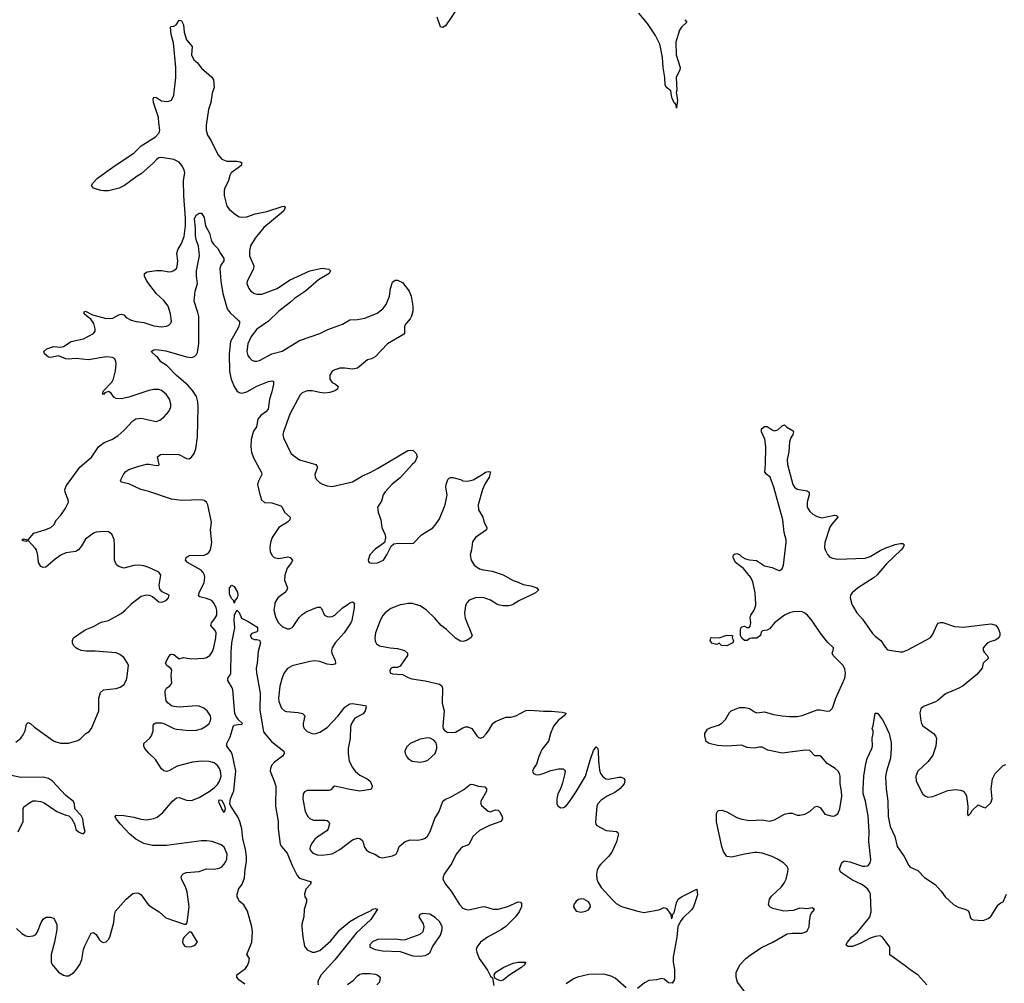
# Model space of a CAD drawing. Header units: inches. Extents: x 1449094 to 1618372, y 389908 to 534307.
# Tile 333 of 494: x 1548262 to 1556098, y 486982 to 494650. Entities that reach past the tile are written whole.
import ezdxf

# ---------------------------------------------------------------- set-up
doc = ezdxf.new("R2010")
doc.units = ezdxf.units.IN
doc.header["$MEASUREMENT"] = 0
for name, color, linetype in [('B5448', 7, 'Continuous'), ('B5449', 7, 'Continuous'), ('B5458', 7, 'Continuous'), ('B5459', 7, 'Continuous')]:
    doc.layers.add(name, color=color, linetype=linetype)

msp = doc.modelspace()

# ---------------------------------------------------------------- linework, layer by layer
at = {"layer": 'B5448', "color": 5}
for points, elevation in [([(1548230, 488901), (1548270, 488933.4), (1548290, 488958.8), (1548304.5, 488990), (1548317.2, 489042.8), (1548330, 489058), (1548350, 489047.7), (1548379.5, 489019.5), (1548530, 488911.7), (1548550, 488902.3), (1548590, 488893.1), (1548650, 488892), (1548725.8, 488914.2), (1548749.2, 488930), (1548789.3, 488970), (1548814.3, 488985.7), (1548832.8, 489010), (1548890.9, 489149.1), (1548892.4, 489250), (1548905.5, 489294.5), (1548930, 489316.5), (1549030, 489326.7), (1549062, 489338), (1549090, 489357.1), (1549109.7, 489390), (1549114, 489406), (1549128.2, 489510), (1549121.1, 489530), (1549090, 489573.3), (1549058.5, 489598.5), (1549030, 489611.8), (1548863.8, 489623.8), (1548790, 489623.5), (1548750, 489631.1), (1548722, 489642), (1548707.8, 489650), (1548691.5, 489670), (1548683, 489690), (1548681.3, 489710), (1548689.7, 489730), (1548784.4, 489795.6), (1548850, 489819.7), (1548910, 489854.4), (1548970, 489868.4), (1549070, 489923.8), (1549102.4, 489950), (1549148.8, 490000)], 580), ([(1548236.9, 487416.9), (1548277.8, 487377.8), (1548310, 487358.4), (1548330, 487354.4), (1548370, 487360.4), (1548390, 487370.5), (1548404.2, 487390), (1548434.1, 487465.9), (1548448.5, 487491.5), (1548459.3, 487500.7), (1548471.7, 487508.3), (1548508.3, 487508.3), (1548530, 487499.1), (1548539.1, 487490), (1548556.4, 487450), (1548558.7, 487410), (1548539.5, 487310), (1548513.7, 487210), (1548512.7, 487150), (1548519.3, 487130), (1548570, 487070.5), (1548610, 487045.3), (1548630, 487041.6), (1548650, 487040.7), (1548690, 487066), (1548710, 487086), (1548741, 487130), (1548757.7, 487170), (1548769.6, 487250), (1548780.1, 487279.9), (1548830, 487380.7), (1548850, 487384.9), (1548870, 487370.5), (1548894, 487330), (1548910, 487314), (1548927, 487307), (1548950, 487312.4), (1548969.6, 487330), (1548978.7, 487350), (1549010, 487466), (1549016.4, 487523.6), (1549025.6, 487554.4), (1549110, 487650.7), (1549163.2, 487696.8), (1549190, 487702.8), (1549210, 487698.8), (1549230, 487686.8), (1549284.9, 487610), (1549307.7, 487590), (1549371.4, 487551.4), (1549423.8, 487503.8), (1549570, 487452), (1549587.3, 487452.7), (1549594, 487466), (1549611.3, 487591.3), (1549594.7, 487710), (1549582, 487750), (1549549.7, 487810), (1549547.1, 487830), (1549554.3, 487845.7), (1549564.8, 487855.2), (1549590, 487864.4), (1549690, 487870.2), (1549750, 487892.9), (1549810.4, 487890.3), (1549850, 487897.4), (1549870, 487908.9), (1549890, 487928.7), (1549902.2, 487950), (1549911.1, 487971.1), (1549913.5, 488010), (1549890, 488063.7), (1549864.7, 488084.7), (1549794, 488110), (1549750, 488116.5), (1549710, 488116.5), (1549430, 488077), (1549319.3, 488079.3), (1549250, 488094), (1549187.6, 488127.6), (1549135.4, 488170), (1549061.1, 488250), (1549029.7, 488290), (1549022.7, 488310), (1549030, 488318.8), (1549090, 488316.5), (1549170, 488304.9), (1549230, 488287.7), (1549270, 488283.6), (1549330, 488292), (1549355.6, 488304.4), (1549400.4, 488339.6), (1549478, 488430), (1549510, 488457), (1549530, 488460.3), (1549590, 488439.6), (1549630, 488436.1), (1549690, 488459.1), (1549770, 488507.3), (1549810, 488536.5), (1549836, 488564), (1549852.2, 488590), (1549864.5, 488630), (1549859.8, 488670), (1549851.7, 488691.6), (1549835.4, 488715.4), (1549810, 488734.8), (1549770, 488745.7), (1549710, 488749.8), (1549637.8, 488742.2), (1549516, 488710), (1549450, 488671.5), (1549430, 488668.2), (1549410, 488671.5), (1549390, 488687.6), (1549341.7, 488761.7), (1549290, 488812.7), (1549259.3, 488850), (1549249, 488870), (1549249, 488890), (1549296, 488930), (1549312, 488950), (1549324.5, 488990), (1549324.8, 489035.2), (1549332.3, 489047.7), (1549345.4, 489054.6), (1549390, 489054.9), (1549410, 489050.4), (1549488.9, 489008.9), (1549510, 489003.1), (1549610, 488992.2), (1549670, 488997), (1549710, 489006), (1549750, 489030.4), (1549769.6, 489050), (1549780.4, 489070), (1549784.4, 489090), (1549781, 489110), (1549754.2, 489150), (1549728.2, 489170), (1549690, 489187.6), (1549670, 489190.7), (1549530, 489179.8), (1549490, 489184), (1549470.9, 489190.9), (1549442.9, 489210), (1549428, 489230), (1549418.9, 489290), (1549419.6, 489310), (1549429.5, 489330), (1549456, 489350), (1549472, 489370), (1549468.3, 489430), (1549474.1, 489474.1), (1549465.9, 489485.9), (1549431.8, 489510), (1549423, 489530), (1549444.7, 489575.3), (1549462.9, 489597.1), (1549470, 489600.7), (1549490, 489598), (1549530, 489564.4), (1549564.5, 489575.5), (1549630, 489563.6), (1549729.8, 489570.2), (1549750, 489574.9), (1549775.6, 489590), (1549797.7, 489622.3), (1549807.3, 489652.7), (1549823.2, 489730), (1549825.5, 489770), (1549816.8, 489790), (1549782.7, 489830), (1549787.8, 489850), (1549816.1, 489883.9), (1549829.9, 489910), (1549830.5, 489949.5), (1549824.9, 489970), (1549812, 490000)], 560), ([(1550000, 489084.2), (1549984.2, 489104.2), (1549973.1, 489130), (1549958, 489318), (1549953.8, 489333.8), (1549918.7, 489390), (1549919.6, 489410), (1549935.1, 489430), (1549943.1, 489450), (1549944.8, 489615.2), (1549950, 489692), (1549975.1, 489810), (1549969.8, 489870), (1549972.3, 489910), (1549990, 489951.3), (1550000, 489941.3)], 540), ([(1550000, 488301.8), (1549994.1, 488314.1), (1549943.1, 488390), (1549934.2, 488410), (1549940.2, 488450), (1549966.5, 488513.5), (1549983, 488670), (1549956.5, 488796.5), (1549944.2, 488824.2), (1549909.6, 488870), (1549909.6, 488890), (1549937.2, 488942.7), (1549963, 489030), (1549970, 489037), (1550000, 489040.9)], 540), ([(1548250, 488186), (1548289.6, 488270), (1548289, 488371), (1548295.3, 488384.7), (1548340.9, 488419.1), (1548367.5, 488432.5), (1548390, 488434.9), (1548430, 488428), (1548457.3, 488417.3), (1548558, 488350), (1548630, 488318.8), (1548654.4, 488314.4), (1548673.4, 488293.4), (1548698.8, 488250), (1548710, 488206), (1548730, 488186.8), (1548750, 488176), (1548770, 488171.3), (1548778.6, 488181.4), (1548784, 488190), (1548773.2, 488230), (1548765.2, 488290), (1548750, 488317.2), (1548702, 488370), (1548697.2, 488410), (1548690, 488428), (1548630, 488476), (1548524.2, 488590), (1548490, 488612), (1548450, 488622.7), (1548270, 488619.6), (1548196.6, 488636.6)], 580), ([(1550000, 487656.8), (1549993.9, 487670), (1549993.7, 487690), (1550000, 487715.8)], 540), ([(1550000, 487017.7), (1549989.4, 487030), (1549989.4, 487050), (1550000, 487057.5)], 540)]:
    msp.add_lwpolyline(points, dxfattribs=dict(at, elevation=elevation))
for points, elevation in [([(1549890, 488341.2), (1549870, 488369.4), (1549866.1, 488386.1), (1549850, 488414), (1549846.8, 488430), (1549850, 488440.7), (1549870, 488439.1), (1549892.9, 488392.9), (1549897.8, 488370)], 540), ([(1549630, 487388), (1549610, 487388), (1549570.9, 487349.1), (1549561, 487330), (1549558, 487310), (1549564.7, 487290), (1549576.9, 487276.9), (1549591.1, 487271.1), (1549630, 487274.8), (1549650, 487282.8), (1549662, 487290), (1549678, 487310)], 560)]:
    msp.add_lwpolyline(points, close=True, dxfattribs=dict(at, elevation=elevation))
at = {"layer": 'B5449', "color": 5}
for points, elevation in [([(1549148.8, 490000), (1549150, 490001.3), (1549230, 490062), (1549270, 490072.9), (1549291.6, 490071.5), (1549319.9, 490059.9), (1549370, 490016.3), (1549390, 490014.9), (1549410, 490019.5), (1549430, 490030.5), (1549447.3, 490050), (1549451.5, 490070), (1549396.4, 490096.4), (1549378.2, 490118.2), (1549372, 490150), (1549386.3, 490230), (1549370, 490253), (1549290.6, 490289.4), (1549250, 490303), (1549210, 490309.6), (1549170, 490306.3), (1549090, 490286), (1549050, 490297.4), (1549032.3, 490312.3), (1549015.7, 490350), (1549017.7, 490470), (1549013.4, 490513.4), (1548994.6, 490554.6), (1548970, 490573.7), (1548930, 490577.7), (1548870, 490571.1), (1548850, 490563.5), (1548784.9, 490515.1), (1548750, 490458.7), (1548730, 490431.5), (1548717.8, 490422.2), (1548710, 490417.4), (1548630, 490406.9), (1548590, 490389.8), (1548543.2, 490356.8), (1548470, 490292.3), (1548450, 490289.3), (1548430, 490299.3), (1548412.3, 490330), (1548406.6, 490386.6), (1548395.3, 490430), (1548385.6, 490445.6), (1548330, 490506), (1548310, 490498), (1548290, 490502), (1548278, 490510), (1548290, 490518), (1548330, 490512), (1548375.1, 490564.9), (1548462, 490590), (1548508.7, 490610), (1548532.7, 490630), (1548556, 490670), (1548590, 490707.7), (1548623.7, 490756.3), (1548649.6, 490810), (1548647.6, 490830), (1548623.5, 490890), (1548621.3, 490910), (1548635.7, 490944.3), (1548741, 491090), (1548835.1, 491170), (1548890, 491250.3), (1548935, 491285), (1548995.1, 491310), (1549042.5, 491337.5), (1549090, 491380.4), (1549161.5, 491458.5), (1549186.8, 491473.2), (1549230, 491479.6), (1549347.6, 491452.4), (1549377.5, 491462.5), (1549412.3, 491490), (1549448.1, 491531.9), (1549465.6, 491570), (1549465.6, 491590), (1549453.3, 491630), (1549427.3, 491670), (1549390, 491698.7), (1549370, 491706.3), (1549330, 491707.1), (1549290, 491698.7), (1549130, 491645), (1549070, 491633.2), (1549030, 491635.4), (1549010, 491645.8), (1548990, 491677), (1548970, 491691.8), (1548939.8, 491680.2), (1548930, 491667.6), (1548922, 491670), (1548930, 491697.3), (1548994.1, 491765.9), (1549007.5, 491792.5), (1549024.2, 491855.8), (1549030.8, 491910), (1549028.4, 491930), (1549019.4, 491950), (1549001.9, 491961.9), (1548950, 491967.9), (1548810, 491942.7), (1548710, 491952.6), (1548648.3, 491948.3), (1548630, 491951.1), (1548570, 491974.3), (1548510, 491962.9), (1548490, 491965.1), (1548459.3, 491990), (1548453.2, 492010), (1548477.2, 492030), (1548530, 492050.3), (1548590, 492044.9), (1548610, 492048.9), (1548671.6, 492088.4), (1548770.5, 492109.5), (1548850, 492152), (1548862, 492170), (1548863.8, 492190), (1548853.1, 492233.1), (1548827.9, 492267.9), (1548795.1, 492290), (1548776.2, 492310), (1548775.3, 492324.7), (1548786, 492330), (1548841.3, 492301.3), (1548950, 492271.1), (1549004.5, 492275.5), (1549050, 492300.3), (1549070, 492306.4), (1549090, 492300.4), (1549110, 492280.3), (1549150, 492259.2), (1549190, 492247.5), (1549250, 492239.7), (1549330, 492214.3), (1549390, 492207), (1549429.6, 492210.4), (1549450, 492218.8), (1549466, 492234), (1549469.3, 492250.7), (1549461.6, 492310), (1549443.9, 492370), (1549410, 492415.4), (1549350, 492469.6), (1549275.1, 492570), (1549256.3, 492610), (1549256.2, 492630), (1549275.4, 492644.6), (1549350, 492653), (1549394, 492654), (1549450, 492643.6), (1549470, 492645.7), (1549490, 492654.4), (1549509.5, 492670), (1549515, 492685), (1549519.8, 492730), (1549511.6, 492790), (1549521.7, 492818.3), (1549550.9, 492869.1), (1549570, 492924.4), (1549582.1, 493010), (1549581.5, 493070), (1549567.5, 493247.5), (1549566, 493370), (1549575.4, 493430), (1549570, 493456.1), (1549552.6, 493490), (1549530, 493516.7), (1549490, 493538.6), (1549390, 493554.2), (1549370, 493551.7), (1549350, 493537.6), (1549326.3, 493510), (1549230, 493423), (1549196.2, 493403.8), (1549097.4, 493330), (1549052.4, 493310), (1548970, 493288.9), (1548930, 493287.8), (1548908.7, 493290), (1548848.2, 493308.2), (1548832.7, 493330), (1548843.7, 493350), (1548882, 493390), (1549021.6, 493490), (1549171.2, 493588.8), (1549230, 493647), (1549341.6, 493718.4), (1549372.4, 493750), (1549378.3, 493770), (1549368.8, 493830), (1549367.5, 493872.5), (1549327.1, 493990), (1549323.5, 494016.5), (1549330, 494032.7), (1549349.6, 494030.4), (1549390, 494004.7), (1549430, 493997.7), (1549450, 494000.6), (1549470, 494010.3), (1549489, 494050), (1549503.7, 494190), (1549503.7, 494270), (1549486.5, 494466.5), (1549468.7, 494531.3), (1549462, 494590), (1549464.4, 494595.6), (1549490, 494599.5), (1549506.6, 494610), (1549530, 494644.9), (1549550, 494642), (1549566.7, 494610), (1549572, 494550), (1549588.9, 494490), (1549635.6, 494435.6), (1549630.5, 494370), (1549647.7, 494330), (1549674.8, 494310), (1549710, 494262.8), (1549790, 494193), (1549803.8, 494170), (1549810.3, 494110), (1549793.8, 494066.2), (1549784, 493990), (1549765.5, 493934.5), (1549746.1, 493810), (1549745.6, 493770), (1549756.5, 493730), (1549784.7, 493684.7), (1549838.1, 493578.1), (1549870, 493540.2), (1549910, 493524.1), (1549990, 493523.9), (1550000, 493521.7)], 580), ([(1550000, 493470.8), (1549945.4, 493430), (1549935, 493410), (1549925, 493370), (1549894.7, 493310), (1549888.8, 493290), (1549889.5, 493250), (1549910, 493166.4), (1549930, 493142.6), (1549979.2, 493099.2), (1550000, 493087.6)], 580), ([(1549812, 490000), (1549810, 490004.8), (1549790, 490027.9), (1549750, 490044.1), (1549695.8, 490055.8), (1549685.8, 490065.8), (1549689.8, 490090), (1549729, 490170), (1549734.8, 490210), (1549732.2, 490230), (1549723.5, 490250), (1549705.8, 490270), (1549596.9, 490330), (1549582, 490350), (1549586.6, 490370), (1549610, 490384.7), (1549731, 490389), (1549750, 490396.2), (1549768.4, 490410), (1549780.3, 490430), (1549791.7, 490490), (1549780.3, 490590), (1549787.9, 490652.1), (1549760.6, 490790), (1549749.8, 490810), (1549730, 490822.8), (1549710, 490828.7), (1549550, 490823.9), (1549470, 490834.9), (1549290, 490895), (1549226.6, 490910), (1549130, 490956.3), (1549069.6, 490969.6), (1549064.1, 490984.1), (1549090, 491035.5), (1549105.8, 491054.2), (1549129.4, 491070), (1549210, 491097.5), (1549270, 491111.7), (1549292.1, 491112.1), (1549350, 491102), (1549370, 491106), (1549372.7, 491110), (1549359.3, 491170), (1549382, 491190), (1549407.2, 491192.8), (1549528.5, 491188.5), (1549590, 491159.1), (1549610, 491156.3), (1549630, 491167.3), (1549650, 491198.8), (1549664.2, 491235.8), (1549676.2, 491330), (1549683.2, 491570), (1549679.5, 491610), (1549667.9, 491650), (1549638.4, 491698.4), (1549601.4, 491741.4), (1549510, 491818), (1549436, 491896), (1549386.6, 491926.6), (1549362.5, 491962.5), (1549350, 491969.4), (1549309.5, 492010), (1549330, 492022), (1549350, 492024.4), (1549425.3, 492014.7), (1549590, 491967.6), (1549630, 491962.9), (1549654.3, 491970), (1549670, 491985.7), (1549677.7, 492002.3), (1549687.7, 492072.3), (1549688, 492288), (1549680.9, 492320.9), (1549649.8, 492410.2), (1549659.7, 492490), (1549677.2, 492550), (1549667.9, 492607.9), (1549668.7, 492650), (1549692, 492770), (1549683.9, 492850), (1549669.8, 492890), (1549662, 492930), (1549662.3, 492990), (1549653.7, 493066.3), (1549665.7, 493094.3), (1549690, 493111.3), (1549710, 493111), (1549730, 493076), (1549741.7, 493010), (1549771.8, 492950), (1549788.6, 492888.6), (1549804.7, 492864.7), (1549838.8, 492830), (1549859.1, 492790), (1549887.7, 492750), (1549885.5, 492730), (1549863.4, 492696.6), (1549856, 492670), (1549862.3, 492570), (1549879.6, 492470), (1549914.3, 492350), (1549938.2, 492318.2), (1550000, 492259.8)], 560), ([(1550000, 492198.5), (1549940.7, 492090), (1549928.8, 491990), (1549933.1, 491850), (1549946, 491790), (1549970, 491730.5), (1549990, 491696.4), (1550000, 491689.2)], 560)]:
    msp.add_lwpolyline(points, dxfattribs=dict(at, elevation=elevation))
at = {"layer": 'B5449', "color": 5, "elevation": 540}
msp.add_lwpolyline([(1549970, 490008), (1549965.2, 490025.2), (1549950, 490042), (1549935.1, 490070), (1549932, 490090), (1549932.3, 490127.7), (1549950, 490151), (1549970, 490138), (1549994.4, 490094.4), (1549999.1, 490070), (1549994, 490050), (1549978, 490030)], close=True, dxfattribs=at)
at = {"layer": 'B5458', "color": 5}
for points, elevation in [([(1550000, 489941.3), (1550010, 489931.3), (1550027, 489887), (1550081.6, 489861.6), (1550150, 489818), (1550154, 489810), (1550155.3, 489784.7), (1550150, 489778), (1550110, 489765.2), (1550097.3, 489750), (1550110, 489725.5), (1550130, 489717.3), (1550150, 489718), (1550170, 489712), (1550178, 489690), (1550158.8, 489621.2), (1550152.2, 489530), (1550144.4, 489490), (1550147.1, 489452.9), (1550175.5, 489290), (1550174.4, 489154.4), (1550198.6, 488998.6), (1550203.4, 488983.4), (1550220, 488960), (1550266.1, 488906.1), (1550364, 488830), (1550366.8, 488810), (1550354.8, 488790), (1550290, 488742.3), (1550265.9, 488714.1), (1550256.9, 488690), (1550255.8, 488670), (1550288.4, 488590), (1550299.3, 488550), (1550298, 488390), (1550319, 488270), (1550319.6, 488210), (1550334, 488090), (1550344.9, 488070), (1550390, 488018), (1550430, 487918.9), (1550470, 487838.3), (1550490, 487819.2), (1550580.7, 487790), (1550577.1, 487770), (1550538.5, 487730), (1550528.1, 487690), (1550530.3, 487670.2), (1550543.7, 487650), (1550545.2, 487630), (1550524.8, 487570), (1550522.5, 487510), (1550508.8, 487451.2), (1550508.7, 487431.3), (1550514.4, 487350), (1550530, 487278.4), (1550550, 487248.9), (1550590, 487230.2), (1550610.2, 487230.2), (1550650, 487243.2), (1550739.5, 487320.5), (1550810, 487406.3), (1550890, 487472.6), (1550952.3, 487510), (1551059.3, 487560.7), (1551070, 487570.3), (1551090, 487577.3), (1551110.7, 487570.7), (1551057, 487490), (1550938.7, 487381.3), (1550771.3, 487168.7), (1550662.2, 487050), (1550639.1, 487010), (1550635.3, 486990), (1550636.9, 486970)], 540), ([(1550291.6, 490000), (1550285.2, 489950), (1550299.7, 489890), (1550320.9, 489850), (1550350, 489820.2), (1550390, 489802), (1550410, 489803.6), (1550430, 489812.2), (1550438.3, 489821.7), (1550486.5, 489893.5), (1550510, 489917.7), (1550541.5, 489938.5), (1550610, 489967), (1550634.9, 489974.9), (1550654.4, 489974.4), (1550663.4, 489963.4), (1550687.3, 489910), (1550710, 489900.3), (1550730, 489897.7), (1550750, 489900.8), (1550770, 489910.3), (1550830, 489968.9), (1550875.1, 490000)], 560), ([(1550925.2, 490000), (1550923.7, 489970), (1550905.8, 489870), (1550898.2, 489850), (1550843.8, 489770), (1550772.7, 489690), (1550749.2, 489650), (1550743.6, 489630), (1550745.5, 489610), (1550771.6, 489550), (1550774.4, 489530), (1550770, 489521.2), (1550750, 489516.9), (1550710, 489520.9), (1550650, 489542.4), (1550610, 489547.6), (1550570, 489543.5), (1550430, 489506.9), (1550394.1, 489485.9), (1550366.6, 489453.4), (1550350, 489413.2), (1550333, 489347), (1550320.7, 489250), (1550324.2, 489224.2), (1550345.7, 489170), (1550370, 489150.3), (1550385.9, 489145.9), (1550477.9, 489137.9), (1550514, 489130), (1550531.3, 489110), (1550517.6, 489050), (1550517.8, 489030), (1550525.3, 489010), (1550550, 488985.3), (1550590, 488968.9), (1550610, 488967.9), (1550650, 488980.2), (1550710, 489017.6), (1550795.5, 489110), (1550850, 489179.6), (1550890, 489205.2), (1550910, 489207.7), (1551010, 489192.7), (1551016, 489190), (1551018.5, 489178.5), (1551010.8, 489150.8), (1550995.1, 489124.9), (1550930, 489091.3), (1550902.2, 489050), (1550895.6, 489024.4), (1550891.4, 488928.6), (1550877.6, 488850), (1550876.1, 488810), (1550884.4, 488750), (1550910, 488698.4), (1550932.9, 488670), (1550970, 488639.2), (1551028.4, 488608.4), (1551051.2, 488591.2), (1551067.5, 488552.5), (1551064.9, 488535.1), (1551055.2, 488524.8), (1550970, 488510.9), (1550890, 488523.1), (1550770.5, 488549.5), (1550757.5, 488542.5), (1550738, 488522), (1550723.4, 488516.6), (1550562.8, 488517.2), (1550550, 488516.2), (1550530, 488506), (1550519.3, 488490), (1550515.8, 488450), (1550533.7, 488350), (1550554.4, 488310), (1550570, 488292.7), (1550599.2, 488279.2), (1550690, 488280.3), (1550710, 488276.4), (1550719.1, 488270), (1550728.2, 488250), (1550717.6, 488210), (1550705.7, 488194.3), (1550645, 488155), (1550614.6, 488130), (1550590, 488100.5), (1550574.3, 488070), (1550571.8, 488050), (1550577.3, 488037.3), (1550596.3, 488016.3), (1550630, 488004.6), (1550670, 488001.5), (1550750, 488011.8), (1550810, 488045.3), (1550910, 488122.6), (1550950, 488136.9), (1550970, 488133.4), (1550990, 488117.1), (1551005.9, 488065.9), (1551021.6, 488041.6), (1551045.7, 488025.7), (1551089, 488009), (1551124.9, 487984.9), (1551150, 487979.5), (1551230, 487996.4), (1551257, 488010), (1551269.5, 488030), (1551281.6, 488070), (1551330, 488110.3), (1551370, 488122.6), (1551430, 488121.7), (1551470, 488128.8), (1551490, 488137), (1551507.7, 488152.3), (1551530, 488190.6), (1551566.3, 488293.7), (1551600.4, 488350), (1551630, 488432), (1551650, 488446.7), (1551690, 488462.7), (1551796.2, 488523.8), (1551850, 488565.5), (1551870, 488564.9), (1551910, 488550.4), (1551964.5, 488544.5), (1551977.3, 488530), (1551976.3, 488510), (1551931.3, 488430), (1551931.3, 488410), (1551936.9, 488396.9), (1551991.1, 488351.1), (1552005.4, 488345.4), (1552050, 488361), (1552070, 488358.8), (1552081, 488350), (1552101, 488310), (1552104.7, 488290), (1552091, 488270), (1552002.3, 488237.7), (1551922.7, 488197.3), (1551869.1, 488150), (1551840.4, 488090), (1551830, 488082), (1551790, 488067.6), (1551770, 488052.9), (1551735.4, 488010), (1551702.1, 487937.9), (1551640.3, 487850), (1551631.7, 487830), (1551630.3, 487810), (1551650.2, 487770.2), (1551695.6, 487715.6), (1551763, 487610), (1551790, 487580.5), (1551810, 487570.4), (1551830, 487566), (1551850, 487568.4), (1551950, 487592.4), (1551970, 487590.4), (1552031.5, 487571.5), (1552070, 487571.3), (1552146.6, 487593.4), (1552230, 487630.4), (1552247.3, 487627.3), (1552255.5, 487615.5), (1552255.8, 487590), (1552236.5, 487550), (1552207, 487510), (1552130, 487434), (1552096.5, 487410), (1551986, 487350), (1551930, 487308.6), (1551899, 487270), (1551895.8, 487250), (1551899.1, 487230), (1551917.8, 487177.7), (1551986.3, 487086.3), (1552010, 487039.1), (1552025.1, 487025.1), (1552036.7, 486963.3)], 560), ([(1551326.8, 490000), (1551290, 489992.8), (1551215.3, 489964.7), (1551170.3, 489930), (1551152.1, 489907.9), (1551131.7, 489870), (1551094.9, 489770), (1551088.7, 489730), (1551090, 489704.7), (1551102, 489682), (1551126.4, 489666.4), (1551210, 489650.2), (1551270, 489645.2), (1551324, 489630), (1551348.4, 489610), (1551348.7, 489590), (1551290, 489506), (1551270, 489494.5), (1551230, 489494.5), (1551218, 489490), (1551206.8, 489470), (1551211.1, 489451.1), (1551230, 489444.9), (1551310, 489438), (1551353.9, 489413.9), (1551383.4, 489403.4), (1551490, 489389.1), (1551602, 489362), (1551620.7, 489350), (1551626, 489330), (1551624.2, 489210), (1551641.6, 489150), (1551628.9, 489028.9), (1551632.4, 489010), (1551644.9, 488990), (1551670, 488978.4), (1551730, 488980.3), (1551790, 489014.9), (1551810, 489022.3), (1551830, 489022.3), (1551860.5, 489010), (1551900.4, 488950), (1551910, 488940.4), (1551930, 488932.4), (1551950, 488941.3), (1551974.1, 488965.9), (1551993.6, 488990), (1552027.6, 489050), (1552050, 489064.4), (1552130, 489099.1), (1552170, 489099.1), (1552210, 489110.4), (1552290, 489151.8), (1552325.7, 489154.3), (1552430, 489146.4), (1552493.1, 489146.9), (1552579.9, 489139.9), (1552610.4, 489130.4), (1552596.3, 489110), (1552548.2, 489071.8), (1552510, 489027), (1552486, 488970), (1552471.7, 488908.3), (1552418.3, 488841.7), (1552393.5, 488786.5), (1552374.9, 488725.1), (1552351, 488690), (1552344, 488670), (1552351.3, 488650), (1552370, 488642), (1552390, 488641.6), (1552428.7, 488650), (1552490, 488675.5), (1552550, 488688), (1552587.1, 488687.1), (1552598.5, 488678.5), (1552602.8, 488670), (1552602, 488650), (1552583.4, 488576.6), (1552566.7, 488530), (1552545.7, 488490), (1552536, 488450), (1552537.6, 488410), (1552548.2, 488390), (1552570, 488378.4), (1552590, 488380.3), (1552610, 488394), (1552641.5, 488430), (1552694.7, 488510), (1552766.3, 488630), (1552801.4, 488758.6), (1552830, 488834.8), (1552850, 488862.8), (1552862.8, 488850), (1552867.3, 488830), (1552868.7, 488751.3), (1552876.7, 488676.7), (1552885.7, 488650), (1552899.3, 488630), (1552926.8, 488610), (1552947.3, 488607.3), (1553030, 488621.7), (1553050, 488621.3), (1553072.1, 488612.1), (1553078, 488598), (1553074, 488570), (1553039.3, 488530), (1552999, 488501), (1552936.3, 488470), (1552890, 488438.7), (1552862.4, 488410), (1552855.8, 488390), (1552846, 488266), (1552848.2, 488248.2), (1552856.3, 488236.3), (1552930, 488196.4), (1553011.3, 488190), (1553022, 488182), (1553027.7, 488170), (1553012.5, 488107.5), (1552974.1, 488025.9), (1552948.2, 487990), (1552886.4, 487930), (1552870.4, 487910), (1552857.7, 487882.3), (1552852.2, 487850), (1552856.4, 487810), (1552864.8, 487784.8), (1552890, 487742.8), (1552982.3, 487642.3), (1553010, 487618), (1553053, 487593), (1553170, 487557.1), (1553230, 487544.9), (1553350, 487566.8), (1553390, 487586), (1553410, 487576), (1553444.7, 487530), (1553450, 487494), (1553458, 487510), (1553458, 487530), (1553470, 487542), (1553490, 487622), (1553504, 487650), (1553530, 487671), (1553652, 487732), (1553655.3, 487684.7), (1553626, 487590), (1553610.4, 487569.6), (1553538.8, 487501.2), (1553517.3, 487470), (1553501, 487430), (1553492.7, 487350), (1553463.8, 487190), (1553463, 487150), (1553472.8, 487092.8), (1553474.4, 487025.6), (1553470, 487006), (1553456, 486984), (1553425.6, 486985.6), (1553390, 487014), (1553370, 487019), (1553330.5, 487009.5), (1553270, 487004.5), (1553234.2, 486985.8), (1553179.6, 486940.4)], 580), ([(1551816.7, 490000), (1551810, 489985.2), (1551800.9, 489930), (1551807, 489887), (1551862.8, 489750), (1551851.3, 489730), (1551818, 489710), (1551790, 489702), (1551770, 489705.1), (1551730, 489727.8), (1551658.3, 489798.3), (1551617.6, 489830), (1551567.2, 489887.2), (1551500.5, 489950), (1551450, 489984.5), (1551401, 490000)], 580), ([(1552192.4, 490000), (1552176, 489990), (1552155.1, 489984.9), (1552110, 489984.7), (1552070, 489993.6), (1552059.8, 490000)], 580), ([(1554033.1, 486913.1), (1553975.1, 486990), (1553963.6, 487030), (1553965.6, 487070), (1553995.6, 487130), (1554040.6, 487179.4), (1554085.5, 487214.5), (1554170, 487268.4), (1554257.2, 487310), (1554370, 487374.9), (1554410, 487381.6), (1554490, 487381.6), (1554519, 487390), (1554530, 487398.8), (1554546.6, 487430), (1554546.8, 487473.2), (1554556, 487524), (1554562, 487538), (1554588, 487570), (1554570, 487582), (1554530, 487574), (1554470, 487579.5), (1554418, 487562), (1554343.4, 487556.6), (1554256.9, 487576.9), (1554233.2, 487590), (1554222, 487610), (1554228.3, 487651.7), (1554244.7, 487675.2), (1554324.2, 487750), (1554350, 487784.9), (1554362.4, 487810), (1554376.3, 487870), (1554376.9, 487890), (1554371.2, 487911.2), (1554341.1, 487941.1), (1554292.3, 487970), (1554250, 487991.1), (1554170, 488017.6), (1554130, 488023.7), (1554110, 488022), (1554030, 488009.4), (1553930, 487986.6), (1553889.5, 487989.5), (1553862.7, 488030), (1553849.4, 488070), (1553807.9, 488267.9), (1553807.2, 488332.8), (1553812.7, 488347.3), (1553822.7, 488357.3), (1553850, 488360.7), (1553890, 488345.5), (1553970, 488300.7), (1554010, 488288), (1554070, 488277.6), (1554170, 488282.6), (1554230, 488272.2), (1554270, 488281.6), (1554350, 488326.4), (1554383.3, 488336.7), (1554410, 488335.3), (1554450, 488319.5), (1554470, 488318.7), (1554510, 488328.5), (1554551.2, 488348.8), (1554590, 488386.8), (1554610, 488390.8), (1554636.7, 488376.7), (1554670, 488328.4), (1554729.3, 488310.7), (1554746.8, 488313.2), (1554773.2, 488330), (1554789.4, 488370.6), (1554804.7, 488470), (1554803.5, 488510), (1554792.6, 488570), (1554791.2, 488631.2), (1554787.3, 488650), (1554776, 488670), (1554753.2, 488690), (1554689.7, 488729.8), (1554644.4, 488784.4), (1554630, 488792.6), (1554590, 488791.8), (1554550, 488835.1), (1554516.4, 488836.4), (1554330, 488813.5), (1554216.4, 488836.4), (1554170, 488859.6), (1554150, 488861.6), (1554110, 488854), (1554074.5, 488854.5), (1554050, 488859.3), (1554010, 488877.2), (1553890, 488869.7), (1553815.1, 488875.1), (1553749.4, 488889.4), (1553725.6, 488905.6), (1553714, 488950), (1553714, 488970), (1553736, 489004), (1553762.9, 489017.1), (1553824.1, 489035.9), (1553849.5, 489050.5), (1553878.9, 489081.1), (1553910, 489136), (1553924, 489150), (1553990, 489176.3), (1554035.2, 489175.2), (1554070, 489167.7), (1554110, 489141), (1554130, 489134), (1554190, 489141.6), (1554261.7, 489121.7), (1554330, 489108.9), (1554390, 489103.6), (1554450, 489104.6), (1554488.4, 489111.5), (1554610, 489157.6), (1554630, 489158.4), (1554690, 489148.4), (1554710, 489150.7), (1554731.6, 489170), (1554757.6, 489250), (1554828.9, 489410), (1554835.2, 489450), (1554830, 489480.7), (1554816.3, 489510), (1554736.8, 489590), (1554727.6, 489610), (1554737, 489630), (1554739.6, 489650), (1554693.8, 489693.8), (1554640.8, 489760.8), (1554570, 489866), (1554532.6, 489910), (1554510, 489928.2), (1554490, 489936.8), (1554430, 489941), (1554389.3, 489930.7), (1554350, 489911.2), (1554269.1, 489850.9), (1554230, 489802.7), (1554210, 489792.7), (1554174, 489786), (1554164.5, 489775.5), (1554158, 489750), (1554130, 489728.3), (1554090, 489729.4), (1554073.7, 489726.3), (1554051.3, 489710), (1554029.6, 489709.6), (1554008.9, 489728.9), (1553998, 489750), (1553998, 489790), (1554002, 489810), (1554010, 489818), (1554030, 489824.7), (1554050, 489812), (1554067.3, 489812.7), (1554076.4, 489823.6), (1554081.2, 489850), (1554077, 489890), (1554080.9, 489910), (1554108.2, 489951.8), (1554120.5, 489990), (1554120.1, 490000)], 580), ([(1554886.2, 490000), (1554890, 489988.2), (1554925, 489930), (1554970, 489879.5), (1555050, 489766), (1555070, 489743.1), (1555116.4, 489710), (1555150, 489656.3), (1555170, 489636.4), (1555270, 489618.9), (1555290, 489620.3), (1555330, 489634.9), (1555508.1, 489731.9), (1555526.3, 489753.7), (1555563.3, 489836.7), (1555572.3, 489847.7), (1555590, 489854), (1555610, 489853), (1555702, 489822), (1555770, 489815.3), (1555990, 489843), (1556030, 489830.7), (1556050, 489804.7), (1556064, 489770), (1556064, 489750), (1556054.8, 489730), (1556027.9, 489712.1), (1555990, 489702.7), (1555964.7, 489690), (1555931.3, 489650), (1555931.3, 489630), (1555936.9, 489616.9), (1555962, 489590), (1555971.3, 489570), (1555931.1, 489528.9), (1555921, 489490), (1555879.9, 489440.1), (1555771.2, 489348.8), (1555732.1, 489328), (1555630, 489285.4), (1555570, 489233.3), (1555550, 489221.3), (1555454.9, 489185.1), (1555434.4, 489165.6), (1555425.5, 489134.5), (1555433.7, 489070), (1555438.7, 489050), (1555450, 489030.6), (1555534, 488970), (1555551.8, 488951.8), (1555559.3, 488930), (1555552.4, 488870), (1555530, 488797.2), (1555492.8, 488747.3), (1555408.9, 488671.1), (1555393.4, 488630), (1555398, 488590), (1555450, 488486), (1555470, 488470.8), (1555490, 488464), (1555530, 488467.7), (1555650, 488514.9), (1555710, 488523.6), (1555750, 488519.5), (1555770.6, 488510), (1555790, 488490.6), (1555798, 488470), (1555807.3, 488390), (1555804.7, 488330), (1555810, 488314), (1555830, 488332), (1555842.7, 488357.3), (1555890, 488401), (1555930, 488382), (1555950, 488378), (1555990, 488418), (1556002.7, 488450), (1555995.1, 488530), (1556003.7, 488610), (1556026.6, 488650), (1556090, 488714.8), (1556110, 488724)], 580), ([(1550000, 489040.9), (1550030, 489044.9), (1550036, 489050), (1550001.8, 489081.8), (1550000, 489084.2)], 540), ([(1555480.7, 486970), (1555410, 487049.4), (1555348.2, 487088.2), (1555310, 487120.9), (1555188, 487208), (1555186.6, 487270), (1555130, 487349.4), (1555110, 487358.4), (1555070, 487354.7), (1555030, 487341.5), (1554950, 487299.3), (1554890, 487274.5), (1554854.8, 487274.8), (1554842, 487282), (1554840.9, 487290), (1554851.3, 487310), (1554881.1, 487350), (1554930.5, 487389.4), (1555013.5, 487490), (1555028.2, 487510), (1555039.7, 487550), (1555034, 487690), (1555026.6, 487710), (1555011, 487730), (1554970, 487765.5), (1554890, 487802.3), (1554810, 487856.1), (1554794.5, 487870), (1554786.2, 487890), (1554803.8, 487936.2), (1554810, 487946.8), (1554823.7, 487956.3), (1554870, 487948.4), (1554970, 487912.7), (1554987.2, 487912.8), (1555010, 487916.3), (1555017.4, 487922.6), (1555030, 487941), (1555036.4, 487963.6), (1555019.6, 488110), (1555022, 488190), (1555014.4, 488314.4), (1554993.7, 488430), (1554976.4, 488490), (1554974.1, 488530), (1554979.9, 488630), (1554995.3, 488730), (1555008.1, 488770), (1555044.4, 488850), (1555048.6, 488870), (1555047.9, 488932.1), (1555055.1, 488970), (1555054.5, 488990), (1555047.6, 489010), (1555055.1, 489030), (1555070, 489131.3), (1555090, 489131), (1555130, 489078.4), (1555145.7, 489050), (1555183.1, 488970), (1555197.7, 488897.7), (1555198.9, 488850), (1555192.1, 488772.1), (1555161.5, 488670), (1555153.7, 488626.3), (1555157.6, 488530), (1555172.1, 488430), (1555173.4, 488310), (1555180.9, 488270), (1555191, 488230), (1555227.1, 488150), (1555245, 488070), (1555300.7, 487990), (1555338, 487918), (1555350, 487906), (1555410, 487880.5), (1555463.5, 487823.5), (1555547.7, 487767.7), (1555595.1, 487715.1), (1555627.7, 487670), (1555694, 487610), (1555730, 487586.4), (1555791.3, 487570), (1555810, 487558.8), (1555816.3, 487550), (1555830, 487502), (1555834.4, 487494.4), (1555850, 487486.8), (1555930, 487482), (1555970, 487498), (1555990, 487513.4), (1556050, 487607.3), (1556070, 487623), (1556090, 487631), (1556115.1, 487690)], 560), ([(1550000, 487715.8), (1550003.4, 487730), (1550033.6, 487770), (1550050, 487820.7), (1550056.3, 487890), (1550067.5, 487950), (1550068.2, 487990), (1550060.2, 488050), (1550037.5, 488130), (1550029.9, 488210), (1550015, 488270), (1550000, 488301.8)], 540), ([(1550000, 487057.5), (1550059.8, 487100.2), (1550076.2, 487123.8), (1550086.6, 487150), (1550090, 487178), (1550069.7, 487210), (1550110.5, 487309.5), (1550116, 487390), (1550110.7, 487430), (1550076.3, 487556.3), (1550045.7, 487605.7), (1550010, 487635.3), (1550000, 487656.8)], 540), ([(1550870, 486973.2), (1550915.3, 487004.7), (1550950, 487042.4), (1550970, 487054.2), (1550990, 487058.9), (1551050, 487059.1), (1551094, 487054), (1551106, 487050), (1551131.3, 487030), (1551126.8, 486990), (1551104, 486970)], 540), ([(1553090, 486945.1), (1553001.4, 487021.5), (1552970, 487038), (1552910, 487054), (1552790.9, 487050.9), (1552702.8, 487030), (1552670, 487017.3), (1552610, 486976.8)], 580), ([(1550054.6, 486974.6), (1550006.6, 487010), (1550000, 487017.7)], 540)]:
    msp.add_lwpolyline(points, dxfattribs=dict(at, elevation=elevation))
for points, elevation in [([(1553890, 489667.3), (1553848, 489670), (1553830, 489688), (1553810, 489678), (1553770, 489689), (1553758, 489710), (1553762, 489730), (1553770, 489734), (1553830, 489730.7), (1553890, 489752.7), (1553934, 489750), (1553932, 489730), (1553942, 489710), (1553938, 489690)], 580), ([(1551510, 488936.3), (1551450, 488924.2), (1551370.8, 488890), (1551339.9, 488860.1), (1551328, 488830), (1551330.6, 488810), (1551343.4, 488783.4), (1551354.8, 488770), (1551386, 488750), (1551450, 488740.3), (1551490, 488748.5), (1551510, 488758.4), (1551569.4, 488810), (1551580.7, 488850), (1551582, 488870), (1551575.6, 488895.6), (1551557.7, 488917.7), (1551530, 488933.3)], 580), ([(1552730, 487654.5), (1552710, 487649.3), (1552690, 487635.1), (1552673.4, 487610), (1552670.7, 487590), (1552690, 487556), (1552730, 487547.3), (1552765.6, 487554.4), (1552790, 487566.8), (1552804, 487590), (1552801.2, 487610), (1552788.7, 487630), (1552751.7, 487651.7)], 580), ([(1551470, 487538), (1551446, 487530), (1551438.8, 487510), (1551474, 487454), (1551479.3, 487430), (1551470.5, 487390), (1551446.8, 487370), (1551330, 487327.3), (1551310, 487325.1), (1551250, 487332.8), (1551110, 487329.5), (1551070, 487311.5), (1551047.7, 487287.7), (1551048.5, 487268.5), (1551092, 487250), (1551150, 487241.3), (1551290, 487234.9), (1551390, 487201.1), (1551450, 487197.6), (1551490, 487203), (1551510, 487213), (1551529.7, 487230.3), (1551548.3, 487271.7), (1551610, 487364), (1551625.1, 487410), (1551624.2, 487430), (1551606.6, 487470), (1551570, 487506.6), (1551527.3, 487532.7)], 560), ([(1552090, 487002.3), (1552068.5, 487008.5), (1552043.3, 487023.3), (1552038.4, 487050), (1552051.6, 487070), (1552114, 487110), (1552190, 487142.6), (1552230.3, 487150.3), (1552291.3, 487150), (1552282, 487138), (1552282.8, 487130), (1552259.1, 487110), (1552156.3, 487043.7), (1552110, 487007.3)], 560)]:
    msp.add_lwpolyline(points, close=True, dxfattribs=dict(at, elevation=elevation))
at = {"layer": 'B5459', "color": 5}
for points, elevation in [([(1551751.4, 494748.6), (1551650, 494601.2), (1551630, 494589), (1551610, 494594), (1551584, 494670)], 580), ([(1553556, 494650), (1553570.8, 494630), (1553530.4, 494589.7), (1553514, 494566), (1553484.9, 494470), (1553485.5, 494370), (1553518, 494270), (1553516.3, 494250), (1553487.3, 494190), (1553490.8, 494090), (1553486, 494070), (1553496.3, 494010), (1553490, 493946), (1553486.6, 493966.6), (1553480.4, 493980.4), (1553470, 493988.7), (1553452.7, 494030), (1553443.2, 494083.2), (1553409.4, 494110), (1553398, 494130), (1553396.5, 494190), (1553382.8, 494270), (1553378.3, 494350), (1553363.2, 494430), (1553356.4, 494456.4), (1553323.6, 494523.6), (1553258.7, 494618.7), (1553190, 494700.9)], 580), ([(1550000, 493521.7), (1550017.8, 493517.8), (1550030.4, 493510), (1550025.7, 493490), (1550000, 493470.8)], 580), ([(1550000, 493087.6), (1550010, 493082), (1550030, 493078), (1550070, 493081.5), (1550136.1, 493103.9), (1550230, 493124.7), (1550350, 493163.1), (1550366, 493166), (1550375.9, 493155.9), (1550363.1, 493130), (1550343.1, 493110), (1550205.1, 492994.9), (1550135.6, 492910), (1550098.8, 492850), (1550090.2, 492810), (1550091.3, 492770), (1550124.2, 492690), (1550123.1, 492670), (1550115.6, 492650), (1550071.7, 492570), (1550070.3, 492550), (1550086, 492510), (1550102.6, 492490), (1550130, 492471.5), (1550150, 492465.4), (1550190, 492466.8), (1550310, 492510.2), (1550410, 492576.5), (1550570, 492650.3), (1550670, 492673.7), (1550723.4, 492663.4), (1550736.3, 492650), (1550724.4, 492630), (1550641.2, 492578.8), (1550536.5, 492490), (1550450, 492432.4), (1550418.2, 492401.8), (1550324.2, 492330), (1550242.8, 492250), (1550150, 492187.8), (1550105, 492130), (1550076.8, 492070), (1550070.2, 492010), (1550078.7, 491978.7), (1550090, 491958.7), (1550110, 491940.3), (1550130, 491932.7), (1550150, 491931.4), (1550170, 491936.9), (1550270, 491990.2), (1550350, 492011.2), (1550490, 492096.8), (1550650, 492152.2), (1550715.7, 492184.3), (1550830, 492227.3), (1550890, 492260.7), (1550950, 492264.5), (1551010, 492274.7), (1551106.2, 492313.8), (1551152.3, 492347.7), (1551177.8, 492382.2), (1551205.1, 492450), (1551214.5, 492510), (1551230, 492562), (1551250, 492576), (1551270, 492578), (1551310, 492558), (1551362.8, 492490), (1551378.8, 492450), (1551390.5, 492370.5), (1551390.4, 492329.6), (1551380.5, 492290), (1551370.6, 492270), (1551334.8, 492230), (1551324.9, 492210), (1551324, 492156), (1551316.4, 492143.6), (1551190.3, 492069.7), (1551090, 491966), (1551062, 491950), (1551030, 491944), (1550950, 491878), (1550910, 491869.5), (1550850, 491877.6), (1550810, 491876.3), (1550770, 491863.6), (1550750, 491851.8), (1550730, 491822), (1550730.5, 491790), (1550750, 491764), (1550776, 491750), (1550796, 491730), (1550791, 491710), (1550770, 491696), (1550730, 491682.4), (1550690, 491679.1), (1550650, 491682.8), (1550590, 491697.3), (1550550, 491697.3), (1550510, 491679.8), (1550494.4, 491665.6), (1550412.1, 491510), (1550360.3, 491370), (1550357.4, 491350), (1550362.6, 491322.6), (1550420.9, 491200.9), (1550440.7, 491180.7), (1550490, 491147.7), (1550618.8, 491110), (1550632.2, 491090), (1550610.4, 491030), (1550613, 491010), (1550624.9, 490990), (1550647.3, 490967.3), (1550673.3, 490953.3), (1550710, 490940.3), (1550750, 490936), (1550910, 490971.7), (1550990, 491020.3), (1551052.5, 491047.5), (1551110, 491079.5), (1551350, 491222.8), (1551390, 491224.7), (1551416.8, 491196.8), (1551426, 491170), (1551406.8, 491130), (1551387, 491113), (1551290, 491003.6), (1551226.5, 490953.5), (1551170, 490893.6), (1551155.3, 490870), (1551140.9, 490819.1), (1551110.6, 490770), (1551115.5, 490730), (1551136.3, 490670), (1551143, 490610), (1551170.7, 490550), (1551174.4, 490525.6), (1551164.7, 490490), (1551134.9, 490465.1), (1551090, 490437), (1551048.4, 490390), (1551036.3, 490350), (1551038.8, 490338.8), (1551044.7, 490330), (1551065.1, 490325.1), (1551110, 490328), (1551157.6, 490350), (1551185.1, 490390), (1551219, 490461), (1551240.2, 490479.8), (1551275.5, 490484.5), (1551370, 490480.5), (1551395.6, 490484.4), (1551460.9, 490550), (1551550, 490606.4), (1551570, 490626.4), (1551603.3, 490676.7), (1551649.6, 490790), (1551663.7, 490870), (1551652.7, 490930), (1551655.1, 490950), (1551669.5, 490990.5), (1551679.3, 491000.7), (1551690, 491006.8), (1551710, 491007.3), (1551770, 490990.6), (1551790, 490980.5), (1551830, 490977), (1551870, 490987.6), (1551935.5, 491024.5), (1551970, 491050.3), (1551990, 491055.5), (1552010, 491051), (1551998, 491010), (1551965.2, 490954.8), (1551945, 490910), (1551910.2, 490790), (1551912.8, 490750), (1551948.8, 490690), (1551962.3, 490642.3), (1551978.8, 490610), (1551978, 490590), (1551890.5, 490529.5), (1551865.1, 490494.9), (1551857.6, 490430), (1551847.2, 490390), (1551854.4, 490350), (1551879.1, 490310), (1551921.2, 490281.2), (1551950, 490272.4), (1552021.7, 490261.7), (1552110, 490232.7), (1552190, 490186.7), (1552230, 490174.9), (1552270, 490156.4), (1552330, 490145.5), (1552378, 490130), (1552391, 490110), (1552366.8, 490090), (1552330.6, 490070), (1552234.4, 490025.6), (1552192.4, 490000)], 580), ([(1550000, 492259.8), (1550010.4, 492250), (1550011.7, 492231.7), (1550006.3, 492210), (1550000, 492198.5)], 560), ([(1550000, 491689.2), (1550010, 491682), (1550030, 491678.9), (1550070, 491689.2), (1550150, 491733.1), (1550241.2, 491770), (1550270, 491774.9), (1550281, 491770), (1550282, 491750), (1550270, 491688.7), (1550251.2, 491628.8), (1550239.6, 491550), (1550221.3, 491530), (1550180.7, 491499.3), (1550158.2, 491470), (1550146, 491410), (1550123.6, 491376.4), (1550113.7, 491350), (1550104.6, 491310), (1550100.6, 491250), (1550107.1, 491207.1), (1550122.2, 491162.2), (1550187.6, 491047.6), (1550190.3, 491030), (1550162.1, 490977.9), (1550155.9, 490950), (1550170, 490882.8), (1550187.8, 490830), (1550210, 490808.4), (1550270, 490804.9), (1550341.6, 490781.6), (1550351.8, 490771.8), (1550370.4, 490730), (1550414.8, 490690), (1550413, 490670), (1550394.4, 490650), (1550325.7, 490610), (1550271.8, 490530), (1550259, 490490), (1550254, 490450), (1550256.7, 490416.7), (1550268.4, 490388.4), (1550286, 490370), (1550323.2, 490363.2), (1550394.9, 490374.9), (1550414, 490370), (1550432.7, 490350), (1550426.4, 490330), (1550390, 490285.1), (1550372.3, 490230), (1550370.2, 490190), (1550393.8, 490130), (1550388.8, 490110), (1550370.3, 490090), (1550317, 490050), (1550292.9, 490010), (1550291.6, 490000)], 560), ([(1554120.1, 490000), (1554116.3, 490090), (1554095.8, 490175.8), (1554080.5, 490210), (1554022.2, 490282.2), (1553959.3, 490330), (1553939.5, 490370), (1553942.9, 490390), (1553950, 490396.4), (1553970, 490401.3), (1553990, 490393.7), (1554010, 490375.8), (1554039.9, 490359.9), (1554070, 490351.8), (1554126.4, 490346.4), (1554190, 490304.9), (1554250.4, 490290.4), (1554290, 490270.8), (1554310, 490266.8), (1554330, 490281), (1554342, 490310), (1554362.7, 490490), (1554363.5, 490510), (1554346.8, 490570), (1554335.8, 490670), (1554262.8, 490930), (1554233.7, 491010), (1554207.6, 491030), (1554191.5, 491050), (1554198.5, 491110), (1554201.7, 491250), (1554192.8, 491312.8), (1554165.7, 491370), (1554166.6, 491393.4), (1554190, 491413.4), (1554210, 491412.4), (1554250, 491384.9), (1554270, 491378), (1554295.1, 491384.9), (1554330, 491418.8), (1554350, 491426), (1554368, 491408), (1554417.3, 491377.3), (1554421, 491370), (1554416.3, 491350), (1554398.4, 491321.6), (1554387.7, 491290), (1554383, 491210), (1554370.3, 491149.7), (1554373.1, 491110), (1554414, 490950), (1554428.7, 490928.7), (1554450, 490915), (1554530, 490899.3), (1554545.7, 490890), (1554546.4, 490870), (1554528.4, 490810), (1554528.8, 490770), (1554550, 490737), (1554575.5, 490715.5), (1554610, 490696), (1554646.5, 490686.5), (1554747.9, 490707.9), (1554763.5, 490703.5), (1554773.2, 490693.2), (1554774, 490690), (1554725.1, 490634.9), (1554709.2, 490610.8), (1554670.3, 490490), (1554668.5, 490450), (1554672.7, 490430), (1554690, 490394.8), (1554710, 490373.4), (1554730, 490363.8), (1554770, 490356.4), (1554990, 490363.7), (1555030, 490377.6), (1555110, 490427), (1555150, 490445.3), (1555230, 490472.4), (1555270, 490480.7), (1555290, 490481), (1555301, 490470), (1555293.4, 490450), (1555278, 490430), (1555161.5, 490318.5), (1555087.3, 490232.7), (1555061.6, 490210), (1554930, 490125.7), (1554888.7, 490090), (1554874.9, 490070), (1554870.3, 490050), (1554886.2, 490000)], 580), ([(1550875.1, 490000), (1550890, 490010.3), (1550910, 490017.6), (1550925.5, 490005.5), (1550925.2, 490000)], 560), ([(1552059.8, 490000), (1552010, 490031.2), (1551950, 490051.9), (1551890, 490049.8), (1551839.3, 490030), (1551821.3, 490010), (1551816.7, 490000)], 580), ([(1551401, 490000), (1551390, 490003.5), (1551350, 490004.5), (1551326.8, 490000)], 580)]:
    msp.add_lwpolyline(points, dxfattribs=dict(at, elevation=elevation))

doc.saveas('drawing.dxf')
